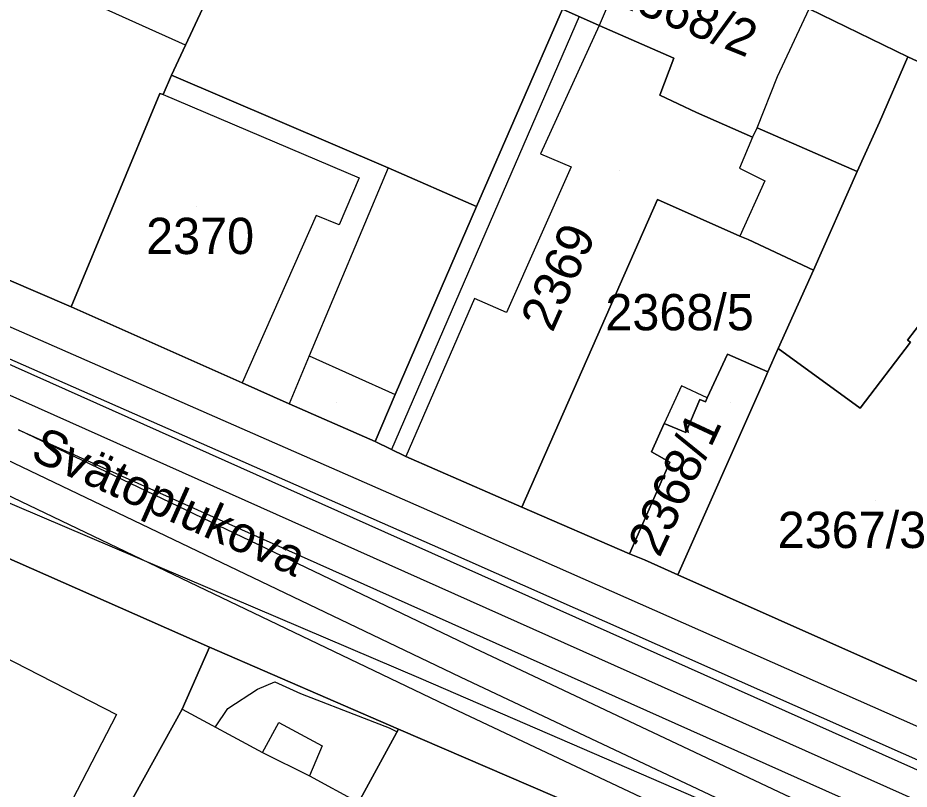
# Model space of a CAD drawing. Extents: x -263423 to -261326, y -1240067 to -1237864.
# Drawn here: x -262329.64 to -262280.54, y -1238962.34 to -1238919.83 of the extents above; entities that cross this region are included whole.
import ezdxf

# ---------------------------------------------------------------- set-up
doc = ezdxf.new("R2010")
doc.units = 0
for name, color, linetype in [('body_kn', 7, 'Continuous'), ('kladpar_druhypozemkov', 7, 'Continuous'), ('kladpar_hranice', 7, 'Continuous'), ('kladpar_parcelnecisla', 7, 'Continuous'), ('kladpar_plochy', 7, 'Continuous'), ('popisy', 7, 'Continuous'), ('tarchy_linie', 7, 'Continuous'), ('zappar_hrandruhpozemk', 7, 'Continuous')]:
    doc.layers.add(name, color=color, linetype=linetype)

msp = doc.modelspace()

# ---------------------------------------------------------------- linework, layer by layer
at = {"layer": 'body_kn'}
for p, q in [((-262297.61, -1238920.26), (-262297.61, -1238920.26)), ((-262297.61, -1238920.26), (-262297.61, -1238920.26)), ((-262320.4, -1238921.34), (-262320.4, -1238921.34)), ((-262320.4, -1238921.34), (-262320.4, -1238921.34)), ((-262293.5, -1238922.06), (-262293.5, -1238922.06)), ((-262293.5, -1238922.06), (-262293.5, -1238922.06)), ((-262280.62, -1238921.97), (-262280.62, -1238921.97)), ((-262321.18, -1238922.99), (-262321.18, -1238922.99)), ((-262287.8, -1238923.06), (-262287.8, -1238923.06)), ((-262321.82, -1238924), (-262321.82, -1238924)), ((-262321.63, -1238924.06), (-262321.63, -1238924.06)), ((-262321.63, -1238924.06), (-262321.63, -1238924.06)), ((-262294.28, -1238924.09), (-262294.28, -1238924.09)), ((-262292.26, -1238925.05), (-262292.26, -1238925.05)), ((-262288.91, -1238925.9), (-262288.91, -1238925.9)), ((-262288.91, -1238925.9), (-262288.91, -1238925.9)), ((-262282.18, -1238925.58), (-262282.18, -1238925.58)), ((-262289.17, -1238926.41), (-262289.17, -1238926.41)), ((-262289.17, -1238926.41), (-262289.17, -1238926.41)), ((-262300.85, -1238927.33), (-262300.85, -1238927.33)), ((-262309.24, -1238928.09), (-262309.24, -1238928.09)), ((-262309.24, -1238928.09), (-262309.24, -1238928.09)), ((-262299.15, -1238928.04), (-262299.15, -1238928.04)), ((-262289.88, -1238928.12), (-262289.88, -1238928.12)), ((-262283.41, -1238928.29), (-262283.41, -1238928.29)), ((-262310.83, -1238928.65), (-262310.83, -1238928.65)), ((-262288.49, -1238928.82), (-262288.49, -1238928.82)), ((-262294.4, -1238929.85), (-262294.4, -1238929.85)), ((-262294.4, -1238929.85), (-262294.4, -1238929.85)), ((-262304.37, -1238930.22), (-262304.37, -1238930.22)), ((-262313.2, -1238930.72), (-262313.2, -1238930.72)), ((-262311.93, -1238931.24), (-262311.93, -1238931.24)), ((-262289.86, -1238931.86), (-262289.86, -1238931.86)), ((-262289.41, -1238932.05), (-262289.41, -1238932.05)), ((-262285.81, -1238933.73), (-262285.81, -1238933.73)), ((-262304.49, -1238935.29), (-262304.49, -1238935.29)), ((-262326.7, -1238935.75), (-262326.7, -1238935.75)), ((-262326.7, -1238935.75), (-262326.7, -1238935.75)), ((-262302.72, -1238936.07), (-262302.72, -1238936.07)), ((-262280.63, -1238937.59), (-262280.63, -1238937.59)), ((-262287.75, -1238938.06), (-262287.75, -1238938.06)), ((-262287.75, -1238938.06), (-262287.75, -1238938.06)), ((-262313.6, -1238938.45), (-262313.6, -1238938.45)), ((-262290.55, -1238938.36), (-262290.55, -1238938.36)), ((-262288.32, -1238939.34), (-262288.32, -1238939.34)), ((-262317.29, -1238939.95), (-262317.29, -1238939.95)), ((-262293.09, -1238940.11), (-262293.09, -1238940.11)), ((-262288.61, -1238939.98), (-262288.61, -1238939.98)), ((-262308.86, -1238940.58), (-262308.86, -1238940.58)), ((-262291.67, -1238940.77), (-262291.67, -1238940.77)), ((-262291.67, -1238940.77), (-262291.67, -1238940.77)), ((-262314.7, -1238941.11), (-262314.7, -1238941.11)), ((-262292.08, -1238940.86), (-262292.08, -1238940.86)), ((-262291.76, -1238940.99), (-262291.76, -1238940.99)), ((-262283.24, -1238941.34), (-262283.24, -1238941.34)), ((-262294.03, -1238942.18), (-262294.03, -1238942.18)), ((-262329.61, -1238942.54), (-262329.61, -1238942.54)), ((-262292.84, -1238942.68), (-262292.84, -1238942.68)), ((-262309.96, -1238943.18), (-262309.96, -1238943.18)), ((-262309.06, -1238943.62), (-262309.06, -1238943.62)), ((-262308.26, -1238944.01), (-262308.26, -1238944.01)), ((-262294.74, -1238943.74), (-262294.74, -1238943.74)), ((-262293.73, -1238944.32), (-262293.73, -1238944.32)), ((-262301.88, -1238946.79), (-262301.88, -1238946.79)), ((-262305.63, -1238947.58), (-262305.63, -1238947.58)), ((-262306.34, -1238949.1), (-262306.34, -1238949.1)), ((-262295.94, -1238949.37), (-262295.94, -1238949.37)), ((-262295.12, -1238949.7), (-262295.12, -1238949.7)), ((-262293.29, -1238950.53), (-262293.29, -1238950.53)), ((-262293.29, -1238950.53), (-262293.29, -1238950.53)), ((-262319.09, -1238954.52), (-262319.09, -1238954.52)), ((-262304.51, -1238954.56), (-262304.51, -1238954.56)), ((-262315.49, -1238956.43), (-262315.49, -1238956.43)), ((-262307.43, -1238956.26), (-262307.43, -1238956.26)), ((-262305.27, -1238956.14), (-262305.27, -1238956.14)), ((-262316.43, -1238956.82), (-262316.43, -1238956.82)), ((-262314.07, -1238957.07), (-262314.07, -1238957.07)), ((-262320.59, -1238957.93), (-262320.59, -1238957.93)), ((-262320.59, -1238957.93), (-262320.59, -1238957.93)), ((-262318.07, -1238957.89), (-262318.07, -1238957.89)), ((-262306.03, -1238957.72), (-262306.03, -1238957.72)), ((-262324.21, -1238958.22), (-262324.21, -1238958.22)), ((-262324.21, -1238958.22), (-262324.21, -1238958.22)), ((-262310.57, -1238958.42), (-262310.57, -1238958.42)), ((-262318.75, -1238958.91), (-262318.75, -1238958.91)), ((-262315.26, -1238958.67), (-262315.26, -1238958.67)), ((-262309.18, -1238958.95), (-262309.18, -1238958.95)), ((-262308.75, -1238959.18), (-262308.75, -1238959.18)), ((-262308.67, -1238959.04), (-262308.67, -1238959.04)), ((-262316.17, -1238960.31), (-262316.17, -1238960.31)), ((-262316.17, -1238960.31), (-262316.17, -1238960.31)), ((-262312.87, -1238959.96), (-262312.87, -1238959.96)), ((-262313.58, -1238961.6), (-262313.58, -1238961.6)), ((-262313.58, -1238961.6), (-262313.58, -1238961.6))]:
    msp.add_line(p, q, dxfattribs=at)
at = {"layer": 'kladpar_druhypozemkov'}
for p, q in [((-262296.49, -1238928.25), (-262296.49, -1238928.25)), ((-262319.79, -1238930.25), (-262319.79, -1238930.25)), ((-262292.61, -1238935.21), (-262292.61, -1238935.21)), ((-262312.09, -1238941.05), (-262312.09, -1238941.05)), ((-262290.36, -1238941.02), (-262290.36, -1238941.02)), ((-262282.39, -1238946.45), (-262282.39, -1238946.45))]:
    msp.add_line(p, q, dxfattribs=at)
at = {"layer": 'kladpar_hranice'}
for points in [[(-262453.17, -1238872.68), (-262433.17, -1238884.25), (-262419.67, -1238892.03), (-262406.67, -1238899.42), (-262406.1, -1238899.68), (-262403.13, -1238901.1), (-262393.22, -1238906.06), (-262379.33, -1238913.15), (-262375.42, -1238914.76), (-262359.56, -1238921.67), (-262354.95, -1238923.61), (-262326.7, -1238935.75)], [(-262312.87, -1238905.23), (-262312.55, -1238904.6), (-262302.04, -1238900.63), (-262296.96, -1238913.48), (-262298.46, -1238916.57), (-262299.63, -1238919.35), (-262304.37, -1238930.22), (-262309.24, -1238928.09), (-262321.18, -1238922.99), (-262320.4, -1238921.34), (-262316.25, -1238912.44), (-262312.87, -1238905.23)], [(-262312.55, -1238904.6), (-262312.87, -1238905.23), (-262316.25, -1238912.44), (-262320.4, -1238921.34), (-262321.18, -1238922.99), (-262321.63, -1238924.06), (-262321.82, -1238924), (-262326.7, -1238935.75), (-262354.95, -1238923.61), (-262355.36, -1238920.25), (-262335.67, -1238912.98), (-262312.55, -1238904.6)], [(-262282.16, -1238905.86), (-262281.67, -1238907.07), (-262280.08, -1238906.57), (-262278.78, -1238910.19), (-262277.44, -1238909.82), (-262276.95, -1238911.16), (-262273.06, -1238909.73), (-262271.16, -1238915.58), (-262267.29, -1238928.17), (-262280.62, -1238921.97), (-262286.05, -1238919.33), (-262291.03, -1238916.63), (-262290.2, -1238916.26), (-262291.31, -1238913.33), (-262291.57, -1238913.39), (-262292.37, -1238910.98), (-262291.16, -1238910.54), (-262291.71, -1238908.95), (-262288.85, -1238907.96), (-262282.16, -1238905.86)], [(-262286.05, -1238919.33), (-262280.62, -1238921.97), (-262282.18, -1238925.58), (-262283.41, -1238928.29), (-262288.91, -1238925.9), (-262289.17, -1238926.41), (-262292.26, -1238925.05), (-262294.28, -1238924.09), (-262293.5, -1238922.06), (-262297.61, -1238920.26), (-262299.63, -1238919.35), (-262298.46, -1238916.57), (-262296.96, -1238913.48), (-262295.07, -1238914.44), (-262291.03, -1238916.63), (-262286.05, -1238919.33)], [(-262293.5, -1238922.06), (-262294.28, -1238924.09), (-262292.26, -1238925.05), (-262289.17, -1238926.41), (-262288.91, -1238925.9), (-262283.41, -1238928.29), (-262285.81, -1238933.73), (-262289.41, -1238932.05), (-262289.86, -1238931.86), (-262294.4, -1238929.85), (-262301.88, -1238946.79), (-262308.26, -1238944.01), (-262309.96, -1238943.18), (-262308.86, -1238940.58), (-262304.37, -1238930.22), (-262299.63, -1238919.35), (-262297.61, -1238920.26), (-262293.5, -1238922.06)], [(-262287.75, -1238938.06), (-262285.81, -1238933.73), (-262283.41, -1238928.29), (-262282.18, -1238925.58), (-262280.62, -1238921.97), (-262267.29, -1238928.17), (-262264.26, -1238929.52), (-262266.73, -1238935.21), (-262268.22, -1238938.75), (-262271.88, -1238937.14), (-262275.25, -1238944.36), (-262277.46, -1238943.96), (-262276.48, -1238939.49), (-262276.29, -1238939.52), (-262275.95, -1238938.16), (-262279.79, -1238936.49), (-262280.63, -1238937.59), (-262280.46, -1238937.71), (-262283.24, -1238941.34), (-262287.75, -1238938.06)], [(-262309.24, -1238928.09), (-262304.37, -1238930.22), (-262308.86, -1238940.58), (-262309.96, -1238943.18), (-262314.7, -1238941.11), (-262317.29, -1238939.95), (-262326.7, -1238935.75), (-262321.82, -1238924), (-262321.63, -1238924.06), (-262321.18, -1238922.99), (-262309.24, -1238928.09)], [(-262277.42, -1238980.78), (-262281.2, -1238978.78), (-262287.96, -1238975.18), (-262288.51, -1238974.92), (-262288.78, -1238974.79), (-262285.61, -1238968.98), (-262308.67, -1238959.04), (-262319.09, -1238954.52), (-262330.46, -1238949.48), (-262331.89, -1238952.32), (-262340.47, -1238947.88), (-262349.57, -1238943.5), (-262368.13, -1238934.54), (-262370.79, -1238933.57), (-262378.37, -1238930.84), (-262387.86, -1238927.47), (-262390.84, -1238926.42)], [(-262294.4, -1238929.85), (-262289.86, -1238931.86), (-262289.41, -1238932.05), (-262285.81, -1238933.73), (-262287.75, -1238938.06), (-262288.32, -1238939.34), (-262290.55, -1238938.36), (-262291.67, -1238940.77), (-262291.76, -1238940.99), (-262292.08, -1238940.86), (-262292.84, -1238942.68), (-262294.03, -1238942.18), (-262294.74, -1238943.74), (-262293.73, -1238944.32), (-262295.94, -1238949.37), (-262301.88, -1238946.79), (-262294.4, -1238929.85)], [(-262377.91, -1238934.52), (-262373.11, -1238937.35), (-262370.79, -1238933.57), (-262368.13, -1238934.54), (-262349.57, -1238943.5), (-262340.47, -1238947.88), (-262331.89, -1238952.32), (-262330.46, -1238949.48), (-262319.09, -1238954.52), (-262320.59, -1238957.93), (-262325.44, -1238966.7), (-262331.84, -1238978.13), (-262333.46, -1238981.1), (-262338.95, -1238991.07), (-262340.51, -1238994.17), (-262352.38, -1238988.3), (-262345.65, -1238975.99), (-262354.8, -1238970.85), (-262376.55, -1239004.32), (-262378.56, -1239007.39)], [(-262326.7, -1238935.75), (-262317.29, -1238939.95), (-262314.7, -1238941.11), (-262309.96, -1238943.18), (-262308.26, -1238944.01), (-262301.88, -1238946.79), (-262295.94, -1238949.37), (-262295.12, -1238949.7), (-262293.29, -1238950.53), (-262276.86, -1238957.83), (-262260.37, -1238965.19), (-262243.44, -1238972.74), (-262226.64, -1238980.16), (-262214.07, -1238985.33), (-262211.46, -1238986.49), (-262208.82, -1238987.66), (-262208.09, -1238988), (-262206.43, -1238988.77), (-262203.01, -1238990.37), (-262193.47, -1238994.18), (-262191.44, -1238994.58), (-262183.34, -1238996.16), (-262182.44, -1238995.79), (-262178.15, -1239010.25)], [(-262287.75, -1238938.06), (-262283.24, -1238941.34), (-262280.46, -1238937.71), (-262280.63, -1238937.59), (-262279.79, -1238936.49), (-262275.95, -1238938.16), (-262276.29, -1238939.52), (-262276.48, -1238939.49), (-262277.46, -1238943.96), (-262275.25, -1238944.36), (-262271.88, -1238937.14), (-262268.22, -1238938.75), (-262271.8, -1238946.65), (-262272.38, -1238947.91), (-262276.86, -1238957.83), (-262293.29, -1238950.53), (-262288.61, -1238939.98), (-262288.32, -1238939.34), (-262287.75, -1238938.06)], [(-262293.29, -1238950.53), (-262295.12, -1238949.7), (-262295.94, -1238949.37), (-262293.73, -1238944.32), (-262294.74, -1238943.74), (-262294.03, -1238942.18), (-262292.84, -1238942.68), (-262292.08, -1238940.86), (-262291.76, -1238940.99), (-262291.67, -1238940.77), (-262290.55, -1238938.36), (-262288.32, -1238939.34), (-262288.61, -1238939.98), (-262293.29, -1238950.53)], [(-262325.44, -1238966.7), (-262320.59, -1238957.93), (-262319.09, -1238954.52), (-262308.67, -1238959.04), (-262310.87, -1238963.08)], [(-262285.61, -1238968.98), (-262288.78, -1238974.79), (-262293.64, -1238972.22), (-262296.48, -1238970.71), (-262310.87, -1238963.08), (-262308.67, -1238959.04), (-262285.61, -1238968.98)]]:
    msp.add_lwpolyline(points, dxfattribs=at)
at = {"layer": 'kladpar_plochy'}
for points in [[(-262312.87, -1238905.23), (-262312.55, -1238904.6), (-262302.04, -1238900.63), (-262296.96, -1238913.48), (-262298.46, -1238916.57), (-262299.63, -1238919.35), (-262304.37, -1238930.22), (-262309.24, -1238928.09), (-262321.18, -1238922.99), (-262320.4, -1238921.34), (-262316.25, -1238912.44)], [(-262312.55, -1238904.6), (-262312.87, -1238905.23), (-262316.25, -1238912.44), (-262320.4, -1238921.34), (-262321.18, -1238922.99), (-262321.63, -1238924.06), (-262321.82, -1238924), (-262326.7, -1238935.75), (-262354.95, -1238923.61), (-262355.36, -1238920.25), (-262335.67, -1238912.98)], [(-262282.16, -1238905.86), (-262281.67, -1238907.07), (-262280.08, -1238906.57), (-262278.78, -1238910.19), (-262277.44, -1238909.82), (-262276.95, -1238911.16), (-262273.06, -1238909.73), (-262271.16, -1238915.58), (-262267.29, -1238928.17), (-262280.62, -1238921.97), (-262286.05, -1238919.33), (-262291.03, -1238916.63), (-262290.2, -1238916.26), (-262291.31, -1238913.33), (-262291.57, -1238913.39), (-262292.37, -1238910.98), (-262291.16, -1238910.54), (-262291.71, -1238908.95), (-262288.85, -1238907.96)], [(-262286.05, -1238919.33), (-262280.62, -1238921.97), (-262282.18, -1238925.58), (-262283.41, -1238928.29), (-262288.91, -1238925.9), (-262289.17, -1238926.41), (-262292.26, -1238925.05), (-262294.28, -1238924.09), (-262293.5, -1238922.06), (-262297.61, -1238920.26), (-262299.63, -1238919.35), (-262298.46, -1238916.57), (-262296.96, -1238913.48), (-262295.07, -1238914.44), (-262291.03, -1238916.63)], [(-262293.5, -1238922.06), (-262294.28, -1238924.09), (-262292.26, -1238925.05), (-262289.17, -1238926.41), (-262288.91, -1238925.9), (-262283.41, -1238928.29), (-262285.81, -1238933.73), (-262289.41, -1238932.05), (-262289.86, -1238931.86), (-262294.4, -1238929.85), (-262301.88, -1238946.79), (-262308.26, -1238944.01), (-262309.96, -1238943.18), (-262308.86, -1238940.58), (-262304.37, -1238930.22), (-262299.63, -1238919.35), (-262297.61, -1238920.26)], [(-262287.75, -1238938.06), (-262285.81, -1238933.73), (-262283.41, -1238928.29), (-262282.18, -1238925.58), (-262280.62, -1238921.97), (-262267.29, -1238928.17), (-262264.26, -1238929.52), (-262266.73, -1238935.21), (-262268.22, -1238938.75), (-262271.88, -1238937.14), (-262275.25, -1238944.36), (-262277.46, -1238943.96), (-262276.48, -1238939.49), (-262276.29, -1238939.52), (-262275.95, -1238938.16), (-262279.79, -1238936.49), (-262280.63, -1238937.59), (-262280.46, -1238937.71), (-262283.24, -1238941.34)], [(-262309.24, -1238928.09), (-262304.37, -1238930.22), (-262308.86, -1238940.58), (-262309.96, -1238943.18), (-262314.7, -1238941.11), (-262317.29, -1238939.95), (-262326.7, -1238935.75), (-262321.82, -1238924), (-262321.63, -1238924.06), (-262321.18, -1238922.99)], [(-262294.4, -1238929.85), (-262289.86, -1238931.86), (-262289.41, -1238932.05), (-262285.81, -1238933.73), (-262287.75, -1238938.06), (-262288.32, -1238939.34), (-262290.55, -1238938.36), (-262291.67, -1238940.77), (-262291.76, -1238940.99), (-262292.08, -1238940.86), (-262292.84, -1238942.68), (-262294.03, -1238942.18), (-262294.74, -1238943.74), (-262293.73, -1238944.32), (-262295.94, -1238949.37), (-262301.88, -1238946.79)], [(-262287.75, -1238938.06), (-262283.24, -1238941.34), (-262280.46, -1238937.71), (-262280.63, -1238937.59), (-262279.79, -1238936.49), (-262275.95, -1238938.16), (-262276.29, -1238939.52), (-262276.48, -1238939.49), (-262277.46, -1238943.96), (-262275.25, -1238944.36), (-262271.88, -1238937.14), (-262268.22, -1238938.75), (-262271.8, -1238946.65), (-262272.38, -1238947.91), (-262276.86, -1238957.83), (-262293.29, -1238950.53), (-262288.61, -1238939.98), (-262288.32, -1238939.34)], [(-262293.29, -1238950.53), (-262295.12, -1238949.7), (-262295.94, -1238949.37), (-262293.73, -1238944.32), (-262294.74, -1238943.74), (-262294.03, -1238942.18), (-262292.84, -1238942.68), (-262292.08, -1238940.86), (-262291.76, -1238940.99), (-262291.67, -1238940.77), (-262290.55, -1238938.36), (-262288.32, -1238939.34), (-262288.61, -1238939.98)], [(-262285.61, -1238968.98), (-262288.78, -1238974.79), (-262293.64, -1238972.22), (-262296.48, -1238970.71), (-262310.87, -1238963.08), (-262308.67, -1238959.04)]]:
    msp.add_lwpolyline(points, close=True, dxfattribs=at)
for points in [[(-262375.42, -1238914.76), (-262359.56, -1238921.67), (-262354.95, -1238923.61), (-262326.7, -1238935.75), (-262317.29, -1238939.95), (-262314.7, -1238941.11), (-262309.96, -1238943.18), (-262308.26, -1238944.01), (-262301.88, -1238946.79), (-262295.94, -1238949.37), (-262295.12, -1238949.7), (-262293.29, -1238950.53), (-262276.86, -1238957.83)], [(-262277.42, -1238980.78), (-262281.2, -1238978.78), (-262287.96, -1238975.18), (-262288.51, -1238974.92), (-262288.78, -1238974.79), (-262285.61, -1238968.98), (-262308.67, -1238959.04), (-262319.09, -1238954.52), (-262330.46, -1238949.48), (-262331.89, -1238952.32), (-262340.47, -1238947.88), (-262349.57, -1238943.5), (-262368.13, -1238934.54), (-262370.79, -1238933.57), (-262378.37, -1238930.84), (-262387.86, -1238927.47), (-262390.84, -1238926.42), (-262389.57, -1238924.59), (-262399.05, -1238920.02), (-262399.2, -1238920.34), (-262401.05, -1238919.31)], [(-262377.91, -1238934.52), (-262373.11, -1238937.35), (-262370.79, -1238933.57), (-262368.13, -1238934.54), (-262349.57, -1238943.5), (-262340.47, -1238947.88), (-262331.89, -1238952.32), (-262330.46, -1238949.48), (-262319.09, -1238954.52), (-262320.59, -1238957.93), (-262325.44, -1238966.7), (-262331.84, -1238978.13), (-262333.46, -1238981.1), (-262338.95, -1238991.07), (-262340.51, -1238994.17), (-262352.38, -1238988.3), (-262345.65, -1238975.99), (-262354.8, -1238970.85), (-262376.55, -1239004.32), (-262378.56, -1239007.39)], [(-262325.44, -1238966.7), (-262320.59, -1238957.93), (-262319.09, -1238954.52), (-262308.67, -1238959.04), (-262310.87, -1238963.08)]]:
    msp.add_lwpolyline(points, dxfattribs=at)
at = {"layer": 'tarchy_linie'}
for points in [[(-262515.43, -1238839.63), (-262478.01, -1238867.12), (-262442.3, -1238889.38), (-262376.11, -1238923.91), (-262354.89, -1238932.37), (-262305.27, -1238956.14), (-262255.58, -1238979.6), (-262206.02, -1239003.48), (-262178.37, -1239022.57), (-262173.64, -1239025.74)], [(-262514.66, -1238839.19), (-262514.26, -1238839.67), (-262428.1, -1238895.2), (-262368.23, -1238923.93), (-262333.02, -1238939.32), (-262235.92, -1238982.72), (-262188.06, -1239001.01), (-262179.18, -1239006.78)], [(-262179.35, -1239024.02), (-262206.04, -1239005.57), (-262245.33, -1239033.16), (-262247.85, -1239034.9), (-262256.79, -1239039.01), (-262265.69, -1239043.1), (-262247.29, -1239030.38), (-262209.42, -1239003.79), (-262256.33, -1238981.18), (-262306.03, -1238957.72), (-262355.54, -1238934), (-262375.62, -1238925.99), (-262379.12, -1238930.57), (-262380.75, -1238929.99), (-262382.38, -1238929.41), (-262378.67, -1238924.55), (-262443.17, -1238890.9)], [(-262299.63, -1238919.35), (-262298.72, -1238919.76), (-262309.06, -1238943.62), (-262309.96, -1238943.18), (-262308.86, -1238940.58), (-262304.37, -1238930.22), (-262299.63, -1238919.35)], [(-262364.08, -1238919.7), (-262362.07, -1238920.58), (-262363.64, -1238921.19), (-262365.63, -1238923.38), (-262332.4, -1238937.9), (-262235.29, -1238981.3), (-262190.39, -1238998.46), (-262191.48, -1238994.57), (-262191.44, -1238994.58), (-262189.79, -1238994.9), (-262186.75, -1238995.49), (-262184.91, -1238995.85), (-262182.84, -1239002.55), (-262179.86, -1239004.49)], [(-262185.73, -1239004.37), (-262181.4, -1239018.35), (-262205.26, -1239001.9), (-262254.83, -1238978.02), (-262304.51, -1238954.56), (-262329.61, -1238942.54), (-262236.55, -1238984.14), (-262188.77, -1239002.4), (-262185.73, -1239004.37)], [(-262318.75, -1238958.91), (-262318.07, -1238957.89), (-262316.43, -1238956.82), (-262315.49, -1238956.43), (-262314.07, -1238957.07), (-262310.57, -1238958.42), (-262309.18, -1238958.95), (-262308.75, -1238959.18)]]:
    msp.add_lwpolyline(points, dxfattribs=at)
at = {"layer": 'zappar_hrandruhpozemk'}
for p, q in [((-262296.43, -1238917.47), (-262297.61, -1238920.26)), ((-262320.4, -1238921.34), (-262326.53, -1238918.57)), ((-262287.8, -1238923.06), (-262286.05, -1238919.33)), ((-262288.91, -1238925.9), (-262287.8, -1238923.06)), ((-262309.24, -1238928.09), (-262313.6, -1238938.45)), ((-262299.15, -1238928.04), (-262302.72, -1238936.07)), ((-262288.49, -1238928.82), (-262289.86, -1238931.86)), ((-262313.2, -1238930.72), (-262317.29, -1238939.95)), ((-262313.6, -1238938.45), (-262314.7, -1238941.11)), ((-262313.6, -1238938.45), (-262308.86, -1238940.58)), ((-262293.09, -1238940.11), (-262294.03, -1238942.18)), ((-262291.67, -1238940.77), (-262293.09, -1238940.11)), ((-262305.63, -1238947.58), (-262278.02, -1238959.79)), ((-262278.93, -1238961.24), (-262306.34, -1238949.1)), ((-262324.21, -1238958.22), (-262331.14, -1238971.67)), ((-262313.58, -1238961.6), (-262310.87, -1238963.08))]:
    msp.add_line(p, q, dxfattribs=at)
for points in [[(-262297.61, -1238920.26), (-262300.85, -1238927.33), (-262299.15, -1238928.04)], [(-262306.34, -1238949.1), (-262356.63, -1238926.96), (-262358.02, -1238926.12), (-262358.89, -1238924.85), (-262359.45, -1238923.57), (-262359.57, -1238922.56), (-262359.56, -1238921.67)], [(-262321.63, -1238924.06), (-262310.83, -1238928.65), (-262311.93, -1238931.24), (-262313.2, -1238930.72)], [(-262356.63, -1238926.96), (-262356.11, -1238925.44), (-262305.63, -1238947.58)], [(-262289.17, -1238926.41), (-262289.88, -1238928.12), (-262288.49, -1238928.82)], [(-262307.43, -1238956.26), (-262329.67, -1238946.76), (-262359.31, -1238934.1), (-262365.12, -1238931.77), (-262370.75, -1238929.83), (-262372.27, -1238929.56), (-262373.6, -1238929.42)], [(-262302.72, -1238936.07), (-262304.49, -1238935.29), (-262308.26, -1238944.01)], [(-262348.94, -1238950.67), (-262346.81, -1238946.63), (-262324.21, -1238958.22)], [(-262266.75, -1238973.89), (-262272.5, -1238971.37), (-262307.43, -1238956.26)], [(-262320.59, -1238957.93), (-262316.17, -1238960.31), (-262313.58, -1238961.6)], [(-262316.17, -1238960.31), (-262315.26, -1238958.67), (-262312.87, -1238959.96), (-262313.58, -1238961.6)]]:
    msp.add_lwpolyline(points, dxfattribs=at)

# ---------------------------------------------------------------- texts
at = {"layer": 'kladpar_parcelnecisla'}
for s, rotation, p in [('2368/2', 338, (-262297.036, -1238918.965)), ('2369', 66, (-262300.188, -1238937.22)), ('2368/1', 65, (-262294.294, -1238949.627))]:
    msp.add_text(s, height=2, rotation=rotation, dxfattribs=at).set_placement(p)
for s, p in [('2370', (-262322.573, -1238932.85)), ('2368/5', (-262297.276, -1238937.05)), ('2367/3', (-262287.784, -1238949.05))]:
    msp.add_text(s, height=2, dxfattribs=at).set_placement(p)
at = {"layer": 'popisy'}
msp.add_text('Svätoplukova', height=2, rotation=336, dxfattribs=at).set_placement((-262329.023, -1238944.132))

doc.saveas('drawing.dxf')
